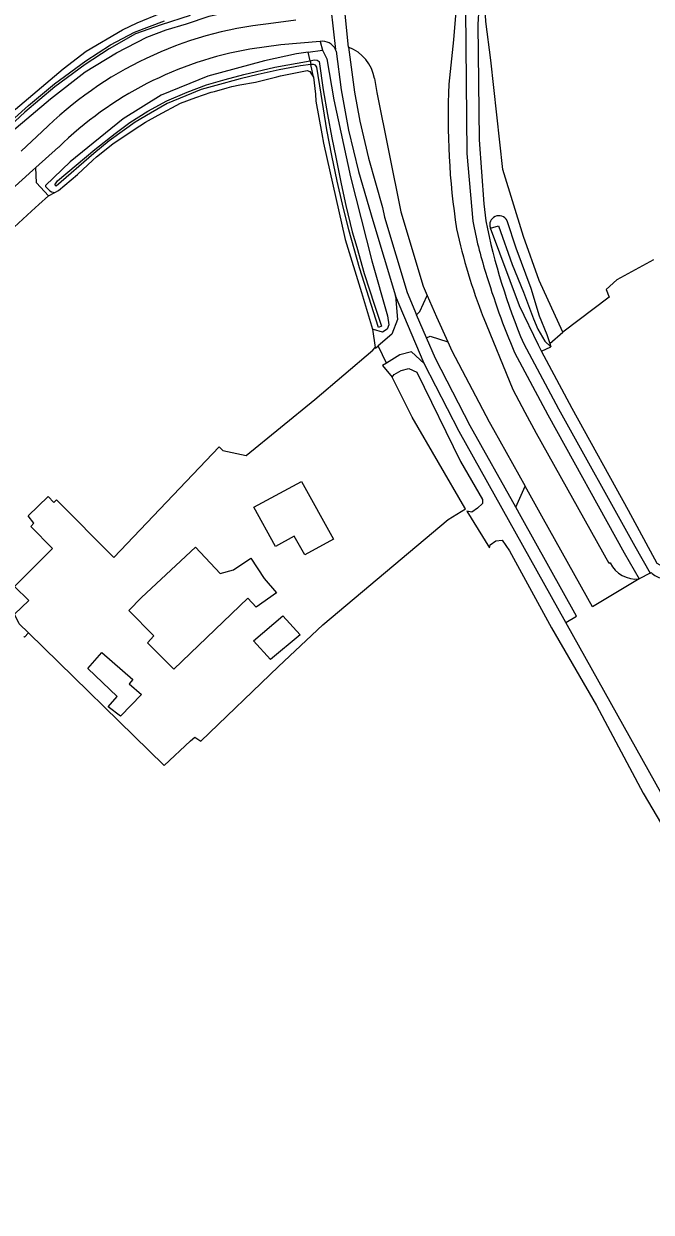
# Model space of a CAD drawing. Extents: x 137999 to 141000, y 397500 to 400501.
# Drawn here: x 140038.8 to 140167.8, y 400114.3 to 400358.8 of the extents above; entities that cross this region are included whole.
import ezdxf

# ---------------------------------------------------------------- set-up
doc = ezdxf.new("R2010")
doc.units = 0
doc.layers.add('gx-grn-maaiveld', color=7, linetype='Continuous')

msp = doc.modelspace()

# ---------------------------------------------------------------- linework, layer by layer
at = {"layer": 'gx-grn-maaiveld'}
for p, q in [((140101.96, 400362), (140102.91, 400353.47)), ((140105.57, 400353.95), (140104.68, 400362.81)), ((140094.75, 400359.55), (140089.14, 400358.8)), ((140099.76, 400355.18), (140100.24, 400353.37)), ((140097.28, 400352.93), (140100.24, 400353.37)), ((140097.65, 400351.19), (140097.28, 400352.93)), ((140097.65, 400351.19), (140097.81, 400350.42)), ((140098.37, 400347.78), (140097.81, 400350.42)), ((140038.21, 400332.61), (140042.59, 400336.6)), ((140041.24, 400329.2), (140045.95, 400333.42)), ((140043.85, 400323.41), (140045.14, 400324.1)), ((140121.15, 400288.9), (140115.21, 400302.84)), ((140121.63, 400294.16), (140119.58, 400298.94)), ((140110.49, 400295.95), (140111.07, 400292.18)), ((140146.96, 400293.04), (140149.66, 400295.32)), ((140145.27, 400291.43), (140147.21, 400292.32)), ((140146.96, 400293.04), (140147.21, 400292.32)), ((140139.95, 400259.33), (140141.9, 400263.63)), ((140167.6, 400245.75), (140165.37, 400244.56)), ((140167.6, 400245.75), (140167.83, 400245.9))]:
    msp.add_line(p, q, dxfattribs=at)
for points in [[(140133.24, 400370.28), (140132.6, 400365.58), (140132.2, 400358.66), (140132.44, 400334.89), (140133.37, 400321.78), (140133.79, 400318.26)], [(140033.56, 400337.46), (140034.29, 400338.56), (140037.1, 400341.2), (140046.87, 400349.55), (140051.59, 400353.18), (140059.09, 400357.53), (140062.09, 400358.96), (140067.12, 400361.06), (140070.52, 400362.18), (140076.69, 400363.91), (140088.75, 400366.17), (140089.4, 400366.44), (140089.57, 400367.22), (140089.48, 400368.01)], [(140129.74, 400368.22), (140129.64, 400361.64), (140129.88, 400332.07), (140131.13, 400318.16)], [(140127.96, 400365.51), (140127.18, 400355.52), (140126.21, 400346.36)], [(140033.56, 400337.46), (140033.43, 400336.67), (140033.44, 400336.66), (140033.79, 400336.06), (140034.1, 400335.72), (140035.06, 400335.82), (140036.32, 400336.61), (140044.26, 400343.32), (140051.41, 400348.88), (140057.87, 400352.85), (140064.08, 400356.01), (140068.08, 400357.58), (140072.25, 400358.8), (140076.9, 400360.37), (140081.52, 400361.38), (140086.61, 400362.18), (140091.06, 400362.76), (140092.08, 400362.99)], [(140149.66, 400295.32), (140144.75, 400305.97), (140141.53, 400315.03), (140137.34, 400328.78), (140134.82, 400351.29), (140133.8, 400359.29), (140133.68, 400361.81), (140135.6, 400363.68)], [(140073.03, 400360.52), (140067, 400358.56), (140061.76, 400356.72), (140056.33, 400353.62), (140051.39, 400350.42), (140045.18, 400345.82), (140039.01, 400340.6), (140036, 400337.83), (140035.21, 400337.01), (140034.71, 400336.67), (140034.42, 400336.85), (140034.84, 400337.53), (140039.75, 400341.98), (140045.07, 400346.44), (140051.51, 400351.15), (140056.62, 400354.47), (140061.54, 400357.07), (140067.7, 400359.38)], [(140099.76, 400355.18), (140091.68, 400354.43), (140085.28, 400353.58)], [(140097.28, 400352.93), (140094.88, 400352.58), (140088.3, 400351.17), (140076.61, 400347.99), (140067, 400344.11), (140059.23, 400339.27), (140048.33, 400330.36), (140043.25, 400325.54), (140043.25, 400325.3), (140044.12, 400324.45), (140044.5, 400324.23), (140045.14, 400324.1)], [(140100.24, 400353.37), (140101.12, 400351.55), (140102.55, 400343.13), (140106.01, 400327.29), (140110.34, 400309.99), (140113.57, 400298.68), (140113.84, 400296.85), (140113.54, 400295.98), (140112.57, 400295.36), (140110.68, 400295.89), (140110.49, 400295.95)], [(140103.02, 400353.18), (140104.04, 400345.21), (140105.58, 400336.9), (140107.63, 400328.38), (140110.55, 400318.3), (140115.21, 400302.84)], [(140105.57, 400353.95), (140106.82, 400344.75), (140107.9, 400338.76), (140109.65, 400331.14), (140112.57, 400321.02), (140112.96, 400319.03), (140117.63, 400303.49), (140119.58, 400298.94)], [(140097.81, 400350.42), (140095.71, 400350.12), (140091.29, 400349.29), (140087, 400348.34), (140083.31, 400347.48), (140078.28, 400346.07), (140075.27, 400345.27), (140072.11, 400343.99), (140068.28, 400342.37), (140064.87, 400340.42), (140061.67, 400338.52), (140059.49, 400336.94), (140056.31, 400334.69), (140053.16, 400332.11), (140045.43, 400325.39), (140045.14, 400325.69), (140045.73, 400326.51), (140053.37, 400332.96), (140057.59, 400336.2), (140060.56, 400338.48), (140064.31, 400340.8), (140068.18, 400342.91), (140072.36, 400344.74), (140076.33, 400346.22), (140080.22, 400347.31), (140084.02, 400348.34), (140090.4, 400349.87), (140097.65, 400351.19)], [(140097.65, 400351.19), (140098.48, 400351.35), (140099.14, 400351.33), (140099.56, 400351.06), (140100.37, 400345.22), (140101.23, 400340.16), (140102.14, 400335.34), (140102.94, 400331.34), (140104.03, 400325.89), (140104.99, 400321.39), (140106.3, 400316), (140107.26, 400312.8), (140108.82, 400307.38), (140110.94, 400300.91), (140112.34, 400296.58), (140111.74, 400296.3), (140107.83, 400308.6), (140105.62, 400316.4), (140104.3, 400321.67), (140103.2, 400326.41), (140102.11, 400331.7), (140101.09, 400337), (140099.91, 400344.34), (140099.02, 400349.89), (140098.77, 400350.25), (140098.4, 400350.43), (140097.98, 400350.44), (140097.81, 400350.42)], [(140045.14, 400324.1), (140045.89, 400324.48), (140045.95, 400324.52), (140049.8, 400327.8), (140052.99, 400330.72), (140053.73, 400331.4), (140057.12, 400334.12), (140061.49, 400337.04), (140063.79, 400338.57), (140066.42, 400340), (140071, 400342.48), (140074.14, 400343.65), (140077.32, 400344.69), (140077.98, 400344.88), (140080.58, 400345.63), (140081.6, 400345.92), (140083.21, 400346.21), (140086.47, 400346.79), (140090.83, 400347.88), (140091.61, 400348.08), (140097.03, 400349.18), (140097.63, 400348.96), (140097.82, 400348.66), (140098.37, 400347.78)], [(140098.37, 400347.78), (140098.78, 400344.32), (140098.83, 400342.86), (140100.06, 400336.14), (140100.41, 400334.26), (140104.91, 400314.44), (140108.21, 400303.49), (140110.49, 400295.95)], [(140110.92, 400347.51), (140111.41, 400344.63), (140116.34, 400320.11), (140120.94, 400304.81), (140121.77, 400302.92)], [(140029.42, 400318.58), (140030.38, 400319.44), (140040.67, 400328.69), (140041.24, 400329.2)], [(140043.85, 400323.41), (140041.37, 400326.07), (140041.24, 400329.2)], [(140035.02, 400315.3), (140040.39, 400320.23), (140041.89, 400321.61), (140043.85, 400323.41)], [(140138.16, 400318.29), (140139.96, 400312.67), (140143.04, 400304.4), (140144.79, 400298.68), (140146.34, 400294.83), (140146.96, 400293.04)], [(140134.74, 400316.77), (140136.43, 400317.24), (140139.24, 400309.29), (140141.55, 400303.59), (140143.62, 400298.06), (140144.52, 400295.98), (140145.93, 400293.5), (140147.21, 400292.32)], [(140145.27, 400291.43), (140144.62, 400292.67), (140140.71, 400300.74), (140134.74, 400316.77)], [(140168.3, 400310.23), (140160.78, 400306.09), (140158.55, 400304.13), (140159.2, 400302.54), (140149.66, 400295.32)], [(140115.21, 400302.84), (140115.66, 400297.92), (140114.48, 400294.9), (140111.66, 400292.52)], [(140119.58, 400298.94), (140120.21, 400299.6), (140121.77, 400302.92)], [(140121.77, 400302.92), (140123.65, 400298.47), (140126, 400293.35)], [(140159.38, 400247.87), (140159.2, 400247.74), (140144.21, 400274.46), (140141.92, 400278.83), (140139.46, 400283.5), (140133.3, 400298.45)], [(140121.63, 400294.16), (140122.39, 400294.51), (140126, 400293.35)], [(140139.95, 400259.33), (140130.62, 400276.05), (140123.43, 400289.95), (140121.63, 400294.16)], [(140126, 400293.35), (140126.81, 400291.51), (140134.49, 400276.92), (140135.38, 400275.32), (140141.9, 400263.63)], [(140036.9, 400237.34), (140039.81, 400240.11), (140036.9, 400243.02), (140044.71, 400250.83), (140040.21, 400255.33), (140040.82, 400256.01), (140039.68, 400257.58), (140043.78, 400261.55), (140044.93, 400260.26), (140045.52, 400260.86), (140057.28, 400248.98), (140078.95, 400271.72), (140079.73, 400271), (140084.49, 400269.95), (140098.65, 400281.46), (140110.55, 400291.64), (140111.07, 400292.18)], [(140111.07, 400292.18), (140111.09, 400292.05), (140111.66, 400292.52)], [(140113.39, 400288.98), (140112.56, 400290.67), (140111.66, 400292.52)], [(140121.15, 400288.9), (140118.54, 400291.32), (140116.13, 400290.69), (140113.39, 400288.98)], [(140139.71, 400291.15), (140146.57, 400278.31), (140162.26, 400249.96), (140165.37, 400244.56)], [(140141.6, 400292.95), (140148.76, 400279.55), (140164.46, 400251.28), (140167.6, 400245.75)], [(140170.07, 400244.73), (140171.04, 400244.99), (140172.21, 400245.64), (140173.37, 400246.65), (140171.4, 400248.93), (140171.34, 400248.48), (140171.1, 400247.74), (140170.13, 400247.12), (140169.02, 400247.72), (140163.14, 400258.62), (140151.54, 400279.65), (140145.27, 400291.43)], [(140113.39, 400288.98), (140112.54, 400288.45), (140114.57, 400286.06)], [(140150.28, 400235.6), (140128.34, 400274.89), (140121.15, 400288.9)], [(140039.72, 400233.49), (140067.63, 400206.19), (140073.08, 400211.26), (140073.96, 400212), (140075.2, 400211.16), (140091.15, 400226.52), (140100.28, 400235.12), (140126.08, 400256.82), (140129.63, 400259), (140129.51, 400259.21), (140118.68, 400277.86), (140114.57, 400286.06)], [(140114.57, 400286.06), (140114.97, 400286.66), (140116.37, 400287.48), (140117.97, 400287.9), (140119.59, 400287.11), (140128.62, 400268.72), (140133.12, 400260.93), (140133.13, 400260.12), (140132.13, 400259.11), (140130.94, 400258.29), (140129.93, 400258.48), (140134.58, 400250.94), (140134.71, 400251.6), (140135.88, 400252.4), (140137.19, 400252.54), (140138.65, 400250.33), (140147.35, 400234.54), (140156.57, 400218.5), (140166.2, 400200.49), (140176.21, 400183.54), (140185.85, 400165.53), (140198.15, 400142.96), (140210.04, 400122.22), (140224.88, 400096)], [(140096.55, 400249.51), (140094.41, 400253.39), (140090.54, 400251.25), (140086.08, 400259.32), (140095.92, 400264.63), (140102.48, 400252.78), (140096.55, 400249.51)], [(140165.37, 400244.56), (140155.73, 400238.84), (140145.68, 400256.85), (140141.9, 400263.63)], [(140150.28, 400235.6), (140152.46, 400236.9), (140141.06, 400257.34), (140139.95, 400259.33)], [(140086.59, 400238.77), (140084.86, 400240.62), (140069.64, 400225.98), (140064.19, 400231.41), (140065.56, 400232.89), (140060.35, 400238.09), (140062.97, 400240.72), (140074.1, 400251.1), (140079.18, 400245.66), (140081.9, 400246.47), (140085.48, 400248.85), (140088.25, 400244.69), (140090.75, 400241.72), (140086.59, 400238.77)], [(140039.72, 400233.49), (140037.86, 400235.31), (140036.9, 400237.34)], [(140095.62, 400233.07), (140089.53, 400227.96), (140086.05, 400231.85), (140092.03, 400236.98), (140095.62, 400233.07)], [(140229.18, 400094.06), (140204.36, 400138.76), (140150.28, 400235.6)], [(140038.78, 400232.69), (140038.9, 400232.56), (140039.72, 400233.49)], [(140060.46, 400223), (140062.98, 400220.78), (140058.64, 400216.33), (140056.14, 400218.28), (140057.96, 400220.36), (140051.95, 400226.13), (140054.86, 400229.45), (140061.23, 400223.87), (140060.46, 400223)]]:
    msp.add_lwpolyline(points, dxfattribs=at)
for centre, radius, start, end in [((140097.4, 400281.55), 77.69, 96.1032, 134.8734), ((140100.19, 400352.21), 3, 24.8444, 98.2487), ((140098.13, 400280.06), 74.63, 99.9136, 134.3587), ((140100.3, 400352.26), 2.87, 18.6096, 24.8574), ((140102.67, 400346.1), 8.37, 9.6793, 69.7039), ((140276.01, 400339.41), 149.96, 177.3427, 188.755), ((140224.14, 400335.94), 94.7, 190.8169, 197.366), ((140260.41, 400343.47), 129.1, 191.2615, 203.0394), ((140136.5, 400317.42), 1.88, 27.4165, 200.3937), ((140241.19, 400341.05), 116, 192.1725, 201.5439), ((140296.3, 400356.87), 169.83, 196.8402, 202.7652), ((140164.73, 400250.48), 5.95, 205.994, 276.1975), ((140170.48, 400248.24), 3.53, 221.2963, 263.1803)]:
    msp.add_arc(centre, radius, start, end, dxfattribs=at)

doc.saveas('drawing.dxf')
